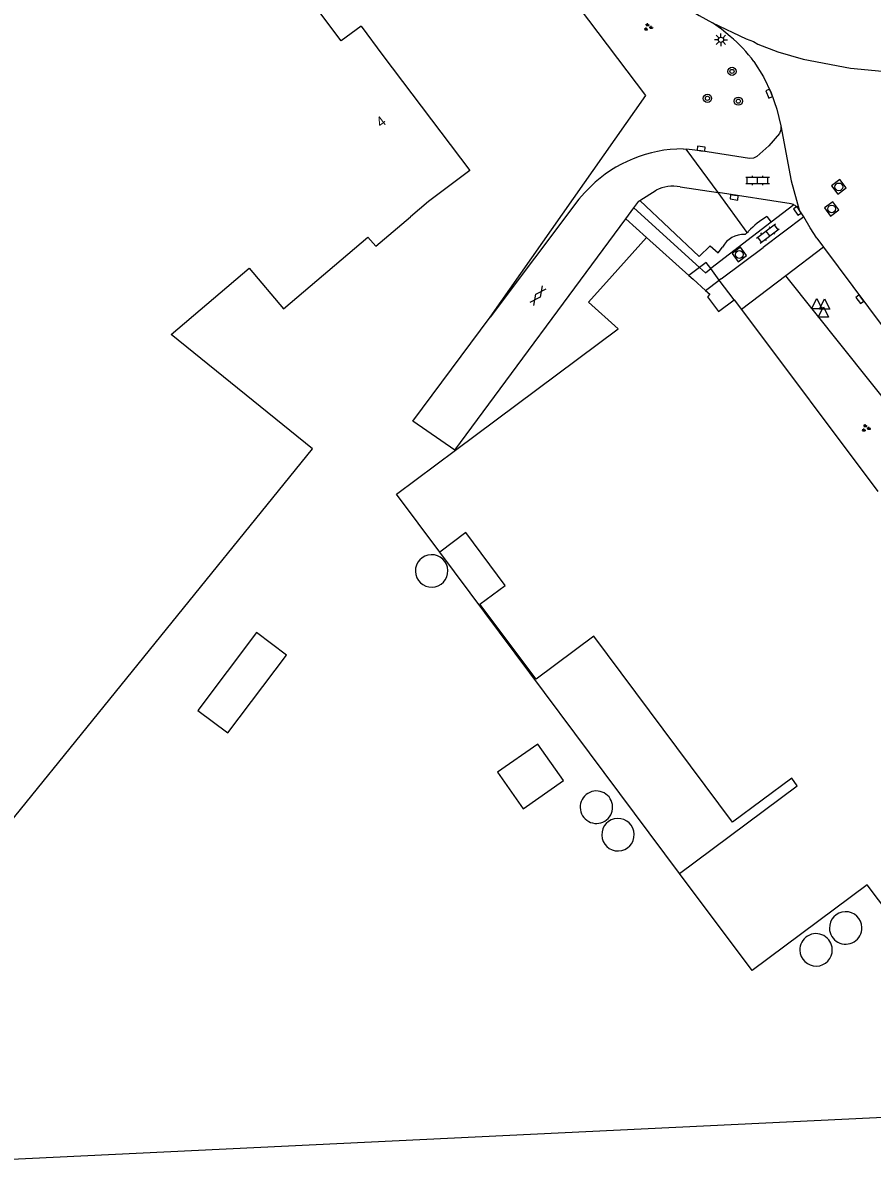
# Model space of a CAD drawing. Extents: x 126000 to 131009, y 393000 to 395500.
# Drawn here: x 130803.2 to 130885.3, y 393823.1 to 393933.1 of the extents above; entities that cross this region are included whole.
import ezdxf

# ---------------------------------------------------------------- set-up
doc = ezdxf.new("R2010")
doc.units = 0
for name, color, linetype in [('gg-afsc-hekwerk', 7, 'Continuous'), ('gg-anno-huisnummerreeks BGT', 7, 'Continuous'), ('gg-bbg-gedigitaliseerde bebouwing', 7, 'Continuous'), ('gg-bbg-gedigitaliseerde bijgebouw', 7, 'Continuous'), ('gg-bbg-hoofdgebouw', 7, 'Continuous'), ('gg-bbg-luifel en loopbrug', 7, 'Continuous'), ('gg-bbg-onder overbouw', 7, 'Continuous'), ('gg-bbg-opslagtank', 7, 'Continuous'), ('gg-bbg-pand overbouw', 7, 'Continuous'), ('gg-knt-verharding', 7, 'Continuous'), ('gg-knt-verharding nz', 7, 'Continuous'), ('gt-grn-groengrens', 7, 'Continuous'), ('gt-grn-vlakafsluiter', 7, 'Continuous'), ('gt-grn-weggrens', 7, 'Continuous'), ('gt-symb-boom', 7, 'Continuous'), ('gt-symb-gesloten verharding', 7, 'Continuous'), ('gt-symb-groenvak', 7, 'Continuous'), ('gt-symb-klinker verharding', 7, 'Continuous'), ('gt-symb-kolk', 7, 'Continuous'), ('gt-symb-lichtmast', 7, 'Continuous'), ('gt-symb-rioolschacht', 7, 'Continuous'), ('gt-symb-waterafsluiter', 7, 'Continuous')]:
    doc.layers.add(name, color=color, linetype=linetype)

# ---------------------------------------------------------------- blocks, each defined once
blk = doc.blocks.new('gt0-BOOM')
at = {"layer": 'gt-symb-boom'}
for radius in [0.4, 0.2]:
    blk.add_circle((0, 0), radius, dxfattribs=at)
blk = doc.blocks.new('gt0-LMAST')
at = {"layer": 'gt-symb-lichtmast'}
for p, q in [((-0.18, 0.17), (-0.45, 0.44)), ((0, 0.25), (0, 0.62)), ((0.17, 0.17), (0.44, 0.44)), ((-0.25, 0), (-0.63, 0)), ((-0.18, -0.18), (-0.45, -0.45)), ((0, -0.25), (0, -0.63)), ((0.44, -0.45), (0.17, -0.18)), ((0.25, 0), (0.62, 0))]:
    blk.add_line(p, q, dxfattribs=at)
blk.add_circle((0, 0), 0.25, dxfattribs=at)
blk = doc.blocks.new('gt0-GRVAK')
at = {"layer": 'gt-symb-groenvak'}
for p, q in [((-0.11, 0.19), (-0.23, 0.24)), ((-0.18, 0.15), (0.09, 0.15)), ((-0.09, 0.21), (-0.16, 0.32)), ((-0.05, 0.21), (-0.05, 0.39)), ((0, 0.21), (0.06, 0.32)), ((0.01, 0.19), (0.13, 0.24)), ((0.26, -0.05), (0.2, 0.06)), ((0.3, -0.05), (0.3, 0.13)), ((0.35, -0.05), (0.41, 0.06)), ((-0.25, -0.23), (-0.36, -0.18)), ((-0.32, -0.26), (-0.05, -0.26)), ((-0.23, -0.21), (-0.29, -0.1)), ((-0.18, -0.2), (-0.18, -0.02)), ((-0.14, -0.21), (-0.07, -0.1)), ((-0.12, -0.23), (0, -0.18)), ((0.24, -0.07), (0.12, -0.02)), ((0.17, -0.11), (0.44, -0.11)), ((0.37, -0.07), (0.49, -0.02))]:
    blk.add_line(p, q, dxfattribs=at)
blk = doc.blocks.new('gt0-KOLK')
at = {"layer": 'gt-symb-kolk'}
blk.add_lwpolyline([(0, 0), (0.38, 0), (0.38, 0.4), (-0.37, 0.4), (-0.37, 0), (0, 0)], dxfattribs=at)
blk = doc.blocks.new('gt0-RS')
at = {"layer": 'gt-symb-rioolschacht'}
blk.add_lwpolyline([(-0.5, -0.5), (0.5, -0.5), (0.5, 0.5), (-0.5, 0.5)], close=True, dxfattribs=at)
blk.add_circle((0, 0), 0.375, dxfattribs=at)
blk = doc.blocks.new('gt0-KL1')
at = {"layer": 'gt-symb-klinker verharding'}
for p, q in [((-1.15, 0.3), (1.15, 0.3)), ((-1, -0.3), (-1, 0.3)), ((-0.5, 0.3), (-0.5, 0.45)), ((0, -0.3), (0, 0.3)), ((0.5, 0.3), (0.5, 0.45)), ((1, -0.3), (1, 0.3)), ((-1.15, -0.3), (1.15, -0.3)), ((-0.5, -0.45), (-0.5, -0.3)), ((0.5, -0.45), (0.5, -0.3))]:
    blk.add_line(p, q, dxfattribs=at)
blk = doc.blocks.new('gt0-WAFSL')
at = {"layer": 'gt-symb-waterafsluiter'}
for p, q in [((-0.5, -0.33), (0, 0.67)), ((0, 0.67), (0.5, -0.33)), ((0.5, -0.33), (-0.5, -0.33))]:
    blk.add_line(p, q, dxfattribs=at)
blk = doc.blocks.new('gt0-GESVH1')
at = {"layer": 'gt-symb-gesloten verharding'}
for p, q in [((-0.99, -0.26), (0.01, 0.24)), ((0.01, -0.26), (-0.99, 0.24)), ((0.01, 0.24), (1.01, -0.26)), ((1.01, 0.24), (0.01, -0.26))]:
    blk.add_line(p, q, dxfattribs=at)

msp = doc.modelspace()

# ---------------------------------------------------------------- linework, layer by layer
at = {"layer": 'gg-afsc-hekwerk'}
msp.add_line((130845.03, 393891.79), (130844.98, 393891.82), dxfattribs=at)
msp.add_line((130845.03, 393891.79), (130844.98, 393891.82), dxfattribs=at)
for points in [[(130848.39, 393904.68), (130863.43, 393926.1), (130828.66, 393972.13)], [(130844.98, 393891.82), (130840.91, 393894.61), (130848.39, 393904.68)], [(130844.98, 393891.82), (130840.91, 393894.61), (130848.39, 393904.68)]]:
    msp.add_lwpolyline(points, dxfattribs=at)
at = {"layer": 'gg-bbg-gedigitaliseerde bebouwing'}
msp.add_line((130843.52, 393881.95), (130839.34, 393887.55), dxfattribs=at)
for points in [[(130866.71, 393850.86), (130878.09, 393859.34), (130877.55, 393860.07), (130871.84, 393855.81), (130858.42, 393873.81), (130852.82, 393869.64), (130847.39, 393876.92), (130849.82, 393878.73), (130846.03, 393883.83), (130843.52, 393881.95)], [(130890.22, 393842.62), (130884.86, 393849.77), (130873.72, 393841.46), (130866.71, 393850.86)]]:
    msp.add_lwpolyline(points, dxfattribs=at)
at = {"layer": 'gg-bbg-gedigitaliseerde bijgebouw'}
msp.add_lwpolyline([(130825.78, 393874.16), (130820.11, 393866.63), (130823, 393864.45), (130828.67, 393871.99), (130825.78, 393874.16)], dxfattribs=at)
at = {"layer": 'gg-bbg-hoofdgebouw'}
for p, q in [((130835.9, 393932.81), (130838.01, 393929.99)), ((130838.01, 393929.99), (130846.41, 393918.85)), ((130846.41, 393918.85), (130842.41, 393915.85)), ((130842.41, 393915.85), (130840.69, 393914.38)), ((130863.52, 393912.39), (130860.17, 393908.67)), ((130867.59, 393908.71), (130863.52, 393912.39)), ((130871.98, 393906.33), (130872.68, 393905.41)), ((130872.68, 393905.41), (130885.87, 393887.8)), ((130839.34, 393887.55), (130845.03, 393891.79))]:
    msp.add_line(p, q, dxfattribs=at)
for points in [[(130835.9, 393932.81), (130833.97, 393931.4), (130822.92, 393946.15), (130818.31, 393942.67), (130817.37, 393943.91), (130818.33, 393944.57), (130818.19, 393944.79)], [(130775.36, 393930.73), (130744.76, 393892.98), (130797.45, 393850.28), (130831.2, 393891.92), (130817.52, 393903), (130825.06, 393909.41), (130828.4, 393905.48), (130836.55, 393912.42), (130837.32, 393911.52), (130840.69, 393914.38)], [(130845.03, 393891.79), (130860.77, 393903.54), (130857.89, 393906.13), (130860.17, 393908.67)], [(130802.57, 393751.42), (130803.26, 393736.2), (130813.98, 393736.69), (130814.21, 393731.65), (130813.5, 393731.62), (130813.68, 393728.03), (130814.39, 393728.06), (130814.72, 393720.63), (130827.08, 393721.21), (130826.62, 393731.74), (130827.33, 393731.77), (130827.32, 393732.26), (130826.62, 393732.22), (130826.39, 393737.27), (130913.59, 393741.23), (130912.89, 393756.45), (130915.77, 393756.61), (130912.51, 393828.52), (130776.64, 393821.98)]]:
    msp.add_lwpolyline(points, dxfattribs=at)
at = {"layer": 'gg-bbg-luifel en loopbrug'}
msp.add_line((130866.71, 393850.86), (130843.52, 393881.95), dxfattribs=at)
msp.add_lwpolyline([(130849.1, 393860.65), (130851.57, 393857.12), (130855.47, 393859.85), (130853, 393863.38), (130849.1, 393860.65)], dxfattribs=at)
at = {"layer": 'gg-bbg-onder overbouw'}
for p, q in [((130867.59, 393908.71), (130868.02, 393908.33)), ((130868.02, 393908.33), (130869.22, 393907.25))]:
    msp.add_line(p, q, dxfattribs=at)
msp.add_lwpolyline([(130869.22, 393907.25), (130869.62, 393906.89), (130869.42, 393906.65), (130870.47, 393905.21), (130871.98, 393906.33)], dxfattribs=at)
at = {"layer": 'gg-bbg-opslagtank'}
for centre, start, end in [((130842.72, 393880.12), 1.4819, 181.4819), ((130842.72, 393880.12), 181.4819, 1.4819), ((130858.66, 393857.27), 1.5368, 181.5744), ((130858.66, 393857.27), 181.5368, 1.5744), ((130860.75, 393854.61), 1.4819, 181.4819), ((130860.75, 393854.61), 181.4819, 1.4819), ((130882.77, 393845.59), 1.5744, 181.5368), ((130879.91, 393843.47), 1.5368, 181.5744), ((130882.77, 393845.59), 181.5378, 1.5734), ((130879.91, 393843.47), 181.5734, 1.5378)]:
    msp.add_arc(centre, 1.57, start, end, dxfattribs=at)
at = {"layer": 'gg-bbg-pand overbouw'}
for p, q in [((130868.64, 393909.48), (130867.59, 393908.71)), ((130870.55, 393908.25), (130869.73, 393909.36)), ((130871.98, 393906.33), (130870.55, 393908.25))]:
    msp.add_line(p, q, dxfattribs=at)
msp.add_lwpolyline([(130869.73, 393909.36), (130869.29, 393909.95), (130868.64, 393909.48)], dxfattribs=at)
at = {"layer": 'gg-knt-verharding'}
for p, q in [((130867.06, 393920.95), (130867.34, 393920.92)), ((130870.43, 393916.72), (130867.34, 393920.92)), ((130862.86, 393915.94), (130864.45, 393916.96)), ((130866.75, 393917.26), (130870.43, 393916.72)), ((130861.52, 393914.19), (130862.29, 393915.23)), ((130868.64, 393909.48), (130862.29, 393915.23)), ((130877.76, 393915.55), (130875.57, 393913.86)), ((130877.71, 393915.58), (130877.76, 393915.55)), ((130844.98, 393891.82), (130861.52, 393914.19)), ((130878.72, 393914.36), (130874.79, 393911.42)), ((130878.72, 393914.36), (130878.28, 393915.05)), ((130875.57, 393913.86), (130869.73, 393909.36)), ((130879.97, 393912.32), (130880.63, 393911.43)), ((130870.74, 393908.39), (130874.79, 393911.42)), ((130880.63, 393911.43), (130876.99, 393908.67)), ((130880.63, 393911.43), (130893.8, 393893.76)), ((130876.99, 393908.67), (130872.68, 393905.41)), ((130870.74, 393908.39), (130870.55, 393908.25))]:
    msp.add_line(p, q, dxfattribs=at)
for points in [[(130871.6, 393931.82), (130870.76, 393932.52), (130869.88, 393933.15)], [(130873.9, 393929.39), (130874.82, 393927.92), (130875.56, 393926.36), (130876.12, 393924.78), (130876.51, 393923.16)], [(130876.51, 393923.16), (130876.51, 393922.79), (130876.37, 393922.44), (130875.34, 393921.23), (130874.18, 393920.22), (130873.84, 393920.06), (130873.46, 393920.02), (130868.76, 393920.76), (130867.34, 393920.92)], [(130876.51, 393923.16), (130877.51, 393917.84), (130878.28, 393915.05)], [(130858.08, 393917.29), (130857.51, 393916.7), (130856.97, 393916.07), (130848.39, 393904.68)], [(130877.71, 393915.58), (130877.49, 393915.64), (130870.43, 393916.72)], [(130862.29, 393915.23), (130862.78, 393915.89), (130862.86, 393915.94)], [(130877.76, 393915.55), (130877.85, 393915.51), (130878.12, 393915.25), (130878.28, 393915.05)], [(130879.97, 393912.32), (130879.34, 393913.3), (130878.72, 393914.36)]]:
    msp.add_lwpolyline(points, dxfattribs=at)
for centre, radius, start, end in [((130891.99, 393975.29), 47.59, 214.0521, 242.3172), ((130863.2, 393921.54), 13.27, 36.251, 50.7494), ((130867.12, 393907.96), 12.99, 90.2772, 134.0981), ((130866.06, 393913.59), 3.74, 79.3617, 115.4712)]:
    msp.add_arc(centre, radius, start, end, dxfattribs=at)
at = {"layer": 'gg-knt-verharding nz'}
msp.add_line((130869.22, 393907.25), (130870.55, 393908.25), dxfattribs=at)
msp.add_lwpolyline([(130868.64, 393909.48), (130869.21, 393908.97), (130869.73, 393909.36)], dxfattribs=at)
at = {"layer": 'gt-grn-groengrens'}
for p, q in [((130873.25, 393912.85), (130870.43, 393916.72)), ((130875.15, 393914.4), (130875.57, 393913.86)), ((130873.04, 393912.65), (130873.25, 393912.85)), ((130873.25, 393912.85), (130873.37, 393912.97)), ((130890.71, 393891.44), (130876.99, 393908.67))]:
    msp.add_line(p, q, dxfattribs=at)
msp.add_lwpolyline([(130862.86, 393915.94), (130868.61, 393910.55), (130869.68, 393911.57), (130870.45, 393910.89), (130870.87, 393911.43)], dxfattribs=at)
for centre, radius, start, end in [((130879.91, 393906.66), 9.09, 121.561, 136.0168), ((130872.86, 393910.43), 2.23, 85.3034, 153.3545)]:
    msp.add_arc(centre, radius, start, end, dxfattribs=at)
at = {"layer": 'gt-grn-vlakafsluiter'}
msp.add_line((130863.52, 393912.39), (130861.52, 393914.19), dxfattribs=at)
at = {"layer": 'gt-grn-weggrens'}
msp.add_lwpolyline([(130869.88, 393933.15), (130873.16, 393931.6), (130873.84, 393931.32), (130874.28, 393931.07), (130876.2, 393930.33), (130878.65, 393929.62), (130883.23, 393928.75), (130887.65, 393928.33), (130890.48, 393928.36), (130893.3, 393928.74)], dxfattribs=at)

# ---------------------------------------------------------------- block references
at = {"layer": 'gt-symb-boom'}
for p in [(130871.78, 393928.44), (130869.4, 393925.83), (130872.39, 393925.56)]:
    msp.add_blockref('gt0-BOOM', p, dxfattribs=at)
at = {"layer": 'gt-symb-gesloten verharding', "rotation": 53.49671701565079}
msp.add_blockref('gt0-GESVH1', (130852.99, 393906.75), dxfattribs=at)
at = {"layer": 'gt-symb-groenvak'}
for p in [(130863.65, 393932.72), (130884.72, 393893.93)]:
    msp.add_blockref('gt0-GRVAK', p, dxfattribs=at)
at = {"layer": 'gt-symb-klinker verharding'}
msp.add_blockref('gt0-KL1', (130874.25, 393917.9), dxfattribs=at)
at = {"layer": 'gt-symb-klinker verharding', "rotation": 36.82403351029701}
msp.add_blockref('gt0-KL1', (130875.25, 393912.76), dxfattribs=at)
at = {"layer": 'gt-symb-kolk'}
for p, rotation in [((130875.56, 393926.36), 112.5141126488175), ((130868.76, 393920.76), -7.4091840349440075), ((130872.02, 393916.45), 171.54573827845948), ((130878.28, 393915.05), 122.33937707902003), ((130884.3, 393906.52), 126.78969964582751)]:
    msp.add_blockref('gt0-KOLK', p, dxfattribs=dict(at, rotation=rotation))
at = {"layer": 'gt-symb-lichtmast'}
msp.add_blockref('gt0-LMAST', (130870.71, 393931.5), dxfattribs=at)
at = {"layer": 'gt-symb-rioolschacht'}
for p, rotation in [((130882.11, 393917.27), -53.290465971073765), ((130881.42, 393915.14), -53.290465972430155), ((130872.48, 393910.73), -53.290465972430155)]:
    msp.add_blockref('gt0-RS', p, dxfattribs=dict(at, rotation=rotation))
at = {"layer": 'gt-symb-waterafsluiter'}
for p in [(130879.98, 393905.82), (130880.73, 393905.78), (130880.62, 393905.01)]:
    msp.add_blockref('gt0-WAFSL', p, dxfattribs=at)

# ---------------------------------------------------------------- texts
at = {"layer": 'gg-anno-huisnummerreeks BGT'}
msp.add_text('4', height=1, rotation=37, dxfattribs=at).set_placement((130837.82, 393922.96))

doc.saveas('drawing.dxf')
